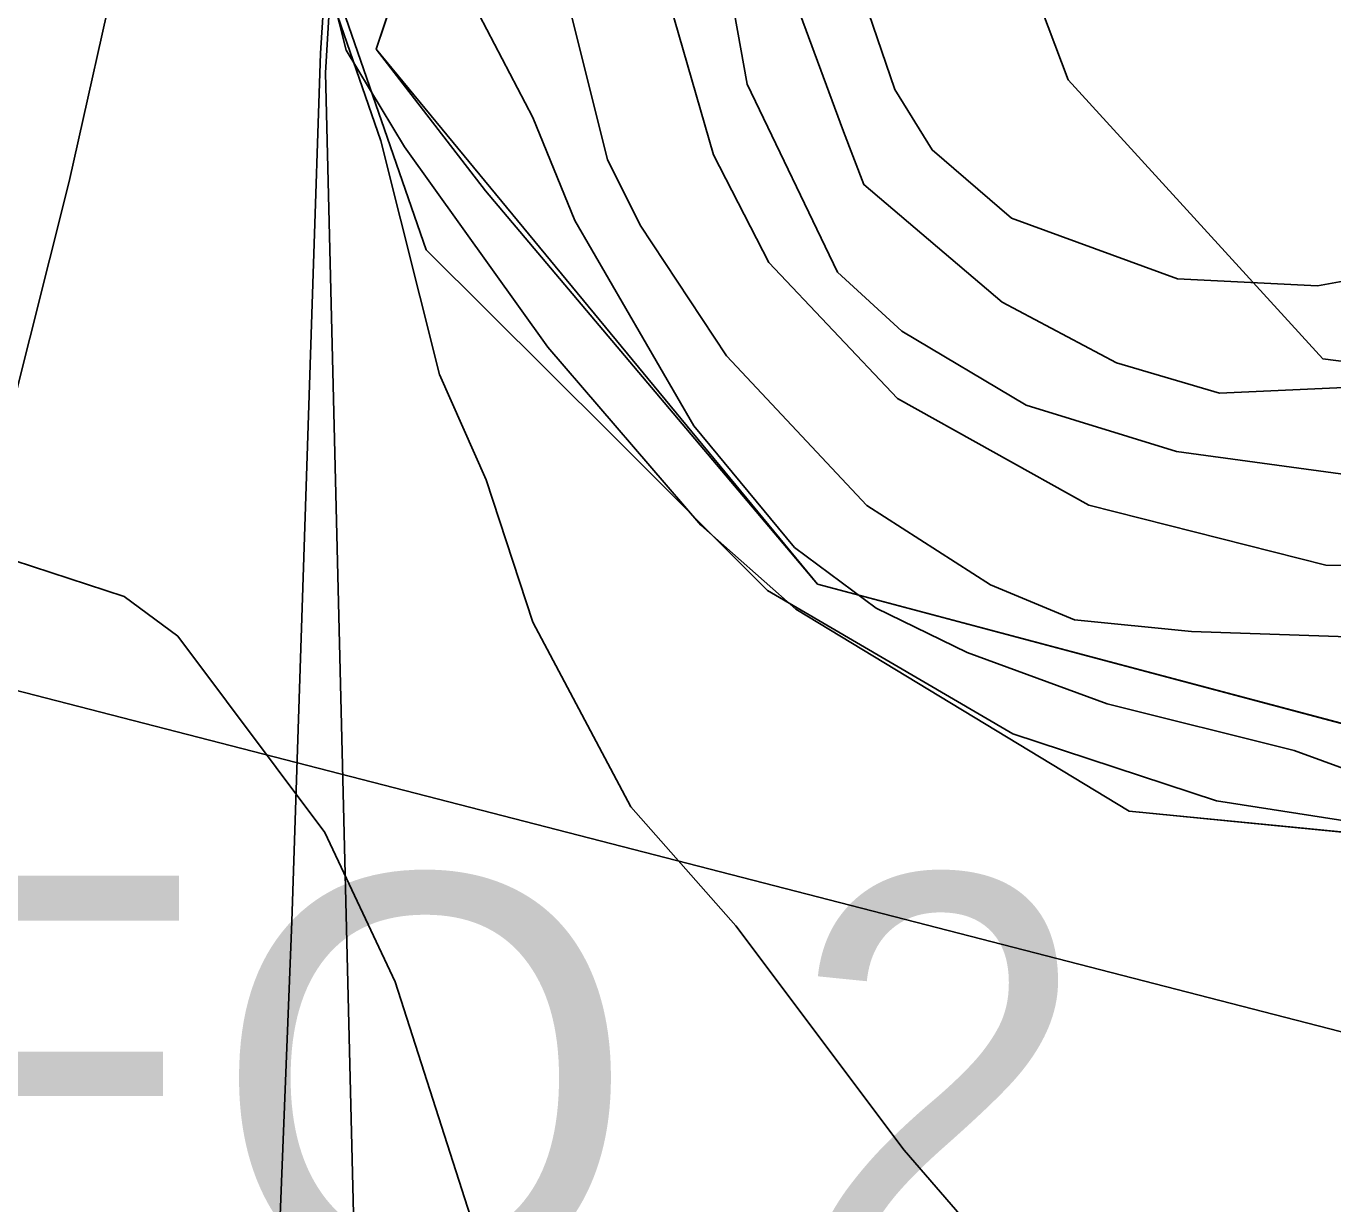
# Model space of a CAD drawing. Extents: x -662620 to -656370, y -1067090 to -1062990.
# Drawn here: x -660533.4 to -660453.2, y -1066222.1 to -1066149.9 of the extents above; entities that cross this region are included whole.
import ezdxf

# ---------------------------------------------------------------- set-up
doc = ezdxf.new("R2010")
doc.units = 0
for name, color, linetype in [('Agrotechnicka_opatreni_hrazkovani_a_dulkovani__mulcovani', 7, 'Continuous'), ('CHRANENE_LOZISKOVE_UZEMI', 7, 'Continuous'), ('HRANICE_KATASTRÁLNÍHO_ÚZEMÍ', 7, 'Continuous'), ('OBVOD_PÚ', 7, 'Continuous'), ('ORNÁ_PŮDA_-_STÁVAJÍCÍ', 7, 'Continuous'), ('OSTATNÍ_PLOCHA_-_STÁVAJÍCÍ', 7, 'Continuous'), ('PLYNOVOD_-_STL', 7, 'Continuous'), ('SDELOVACÍ_VEDENÍ_-_PODZEMNÍ', 7, 'Continuous'), ('VRSTEVNICE_ZDŮRAZNĚNÁ', 7, 'Continuous'), ('VRSTEVNICE_ZÁKLADNÍ', 7, 'Continuous')]:
    doc.layers.add(name, color=color, linetype=linetype)

msp = doc.modelspace()

# ---------------------------------------------------------------- linework, layer by layer
at = {"layer": 'Agrotechnicka_opatreni_hrazkovani_a_dulkovani__mulcovani'}
msp.add_lwpolyline([(-660331.874, -1066210.915), (-660365.1, -1066205.8), (-660412.773, -1066201.982), (-660434.7, -1066201.4), (-660460.3, -1066197.4), (-660472.8, -1066193.3), (-660487.854, -1066184.508), (-660497.464, -1066174.868), (-660508.8, -1066163.6), (-660514.282, -1066147.755), (-660514.6, -1066141), (-660512.7, -1066120.6), (-660513, -1066105.5), (-660513, -1066083.9), (-660516.684, -1066066.414), (-660523.892, -1066060.992), (-660538.17, -1066059.737), (-660550.415, -1066061.811), (-660545.38, -1066106.742), (-660576.605, -1066331.932)], dxfattribs=at)
at = {"layer": 'CHRANENE_LOZISKOVE_UZEMI'}
for points in [[(-660327.62, -1066210.77), (-660366.47, -1066201.31), (-660445.63, -1066194.52), (-660484.78, -1066184.12), (-660511.87, -1066151.29), (-660507.38, -1066137.82), (-660508.74, -1066089.25), (-660515.152, -1066044.147), (-660529.21, -1066039.87), (-660528.43, -1066055.15), (-660587.84, -1066065.75), (-660589.82, -1066059.75), (-660608.75, -1066071.11), (-660621.4, -1066077.26), (-660620.93, -1066081.92), (-660647.24, -1066097.55), (-660659.26, -1066117.98), (-660661.5, -1066144.59), (-660674.571, -1066154.353)], [(-660580.85, -1066064.48), (-660528.43, -1066055.15), (-660529.21, -1066039.87), (-660515.29, -1066044.38), (-660508.74, -1066089.25), (-660507.38, -1066137.82), (-660511.87, -1066151.29), (-660505.16, -1066159.99), (-660484.78, -1066184.12), (-660445.63, -1066194.52)], [(-660428.99, -1066201.62), (-660465.66, -1066198.05), (-660486.11, -1066185.65), (-660491.94, -1066180.49), (-660501.33, -1066169.57), (-660510.13, -1066157.29), (-660513.71, -1066151.36), (-660515.35, -1066144.87), (-660510.48, -1066121.21), (-660509.93, -1066107.01), (-660510.96, -1066090.41), (-660513.4, -1066078.04), (-660516.87, -1066069.07), (-660521.57, -1066064.66), (-660526.47, -1066063.62), (-660545.13, -1066063.95)], [(-660428.99, -1066201.62), (-660465.66, -1066198.05), (-660486.11, -1066185.65), (-660491.94, -1066180.49), (-660501.33, -1066169.57), (-660510.13, -1066157.29), (-660513.71, -1066151.36), (-660515.35, -1066144.87), (-660510.48, -1066121.21), (-660509.93, -1066107.01), (-660510.96, -1066090.41), (-660513.4, -1066078.04), (-660516.87, -1066069.07), (-660521.57, -1066064.66), (-660526.47, -1066063.62), (-660545.13, -1066063.95)], [(-660666.2, -1066156.565), (-660244.642, -1066265.167)]]:
    msp.add_lwpolyline(points, dxfattribs=at)
at = {"layer": 'HRANICE_KATASTRÁLNÍHO_ÚZEMÍ'}
msp.add_lwpolyline([(-660484.91, -1065926.09), (-660486.29, -1065945.71), (-660488.19, -1065955.05), (-660492.72, -1065980.63), (-660493.74, -1065985.56), (-660495.03, -1065985.56), (-660495.06, -1065991.96), (-660495.08, -1065995.7), (-660492.36, -1065995.7), (-660488.36, -1066008.75), (-660483.31, -1066025.57), (-660482.17, -1066036.43), (-660481.12, -1066047.48), (-660463.16, -1066051.77), (-660460.02, -1066052.96), (-660455.21, -1066071.82), (-660455.83, -1066078.68), (-660458.21, -1066091.64), (-660458.31, -1066094.16), (-660479.88, -1066125.41), (-660469.4, -1066153.18), (-660453.78, -1066170.28), (-660447.21, -1066171.13)], dxfattribs=at)
at = {"layer": 'OBVOD_PÚ'}
for points in [[(-660511.87, -1066151.29), (-660507.38, -1066137.82)], [(-660505.16, -1066159.99), (-660511.87, -1066151.29)], [(-660505.16, -1066159.99), (-660484.78, -1066184.12)], [(-660484.78, -1066184.12), (-660445.63, -1066194.52)]]:
    msp.add_lwpolyline(points, dxfattribs=at)
at = {"layer": 'ORNÁ_PŮDA_-_STÁVAJÍCÍ'}
for p, q in [((-660515.35, -1066144.87), (-660513.71, -1066151.36)), ((-660513.71, -1066151.36), (-660510.13, -1066157.29)), ((-660510.13, -1066157.29), (-660501.33, -1066169.57)), ((-660501.33, -1066169.57), (-660491.94, -1066180.49)), ((-660491.94, -1066180.49), (-660486.11, -1066185.65)), ((-660486.11, -1066185.65), (-660465.66, -1066198.05)), ((-660465.66, -1066198.05), (-660428.99, -1066201.62))]:
    msp.add_line(p, q, dxfattribs=at)
msp.add_lwpolyline([(-660545.13, -1066063.95), (-660526.47, -1066063.62), (-660521.57, -1066064.66), (-660516.87, -1066069.07), (-660513.4, -1066078.04), (-660510.96, -1066090.41), (-660509.93, -1066107.01), (-660510.48, -1066121.21), (-660515.35, -1066144.87), (-660513.71, -1066151.36), (-660510.13, -1066157.29), (-660501.33, -1066169.57), (-660491.94, -1066180.49), (-660486.11, -1066185.65), (-660465.66, -1066198.05), (-660428.99, -1066201.62)], dxfattribs=at)
at = {"layer": 'OSTATNÍ_PLOCHA_-_STÁVAJÍCÍ'}
for p, q in [((-660507.38, -1066137.82), (-660511.87, -1066151.29)), ((-660507.38, -1066137.82), (-660511.87, -1066151.29)), ((-660513.71, -1066151.36), (-660515.35, -1066144.87)), ((-660513.71, -1066151.36), (-660515.35, -1066144.87)), ((-660510.13, -1066157.29), (-660513.71, -1066151.36)), ((-660510.13, -1066157.29), (-660513.71, -1066151.36)), ((-660511.87, -1066151.29), (-660505.16, -1066159.99)), ((-660511.87, -1066151.29), (-660505.16, -1066159.99)), ((-660501.33, -1066169.57), (-660510.13, -1066157.29)), ((-660501.33, -1066169.57), (-660510.13, -1066157.29)), ((-660505.16, -1066159.99), (-660484.78, -1066184.12)), ((-660505.16, -1066159.99), (-660484.78, -1066184.12)), ((-660491.94, -1066180.49), (-660501.33, -1066169.57)), ((-660491.94, -1066180.49), (-660501.33, -1066169.57)), ((-660486.11, -1066185.65), (-660491.94, -1066180.49)), ((-660486.11, -1066185.65), (-660491.94, -1066180.49)), ((-660484.78, -1066184.12), (-660445.63, -1066194.52)), ((-660484.78, -1066184.12), (-660445.63, -1066194.52)), ((-660465.66, -1066198.05), (-660486.11, -1066185.65)), ((-660465.66, -1066198.05), (-660486.11, -1066185.65)), ((-660428.99, -1066201.62), (-660465.66, -1066198.05)), ((-660428.99, -1066201.62), (-660465.66, -1066198.05))]:
    msp.add_line(p, q, dxfattribs=at)
for points in [[(-660678.44, -1066157.46), (-660661.5, -1066144.59), (-660659.26, -1066117.98), (-660651.89, -1066105.47), (-660647.24, -1066097.55), (-660620.93, -1066081.92), (-660621.4, -1066077.26), (-660608.75, -1066071.11), (-660589.82, -1066059.75), (-660587.84, -1066065.75), (-660580.85, -1066064.48), (-660528.43, -1066055.15), (-660529.21, -1066039.87), (-660515.29, -1066044.38), (-660508.74, -1066089.25), (-660507.38, -1066137.82), (-660511.87, -1066151.29), (-660505.16, -1066159.99), (-660484.78, -1066184.12), (-660445.63, -1066194.52), (-660366.47, -1066201.31), (-660327.62, -1066210.77)], [(-660678.44, -1066157.46), (-660661.5, -1066144.59), (-660659.26, -1066117.98), (-660651.89, -1066105.47), (-660647.24, -1066097.55), (-660620.93, -1066081.92), (-660621.4, -1066077.26), (-660608.75, -1066071.11), (-660589.82, -1066059.75), (-660587.84, -1066065.75), (-660580.85, -1066064.48), (-660528.43, -1066055.15), (-660529.21, -1066039.87), (-660515.29, -1066044.38), (-660508.74, -1066089.25), (-660507.38, -1066137.82), (-660511.87, -1066151.29), (-660505.16, -1066159.99), (-660484.78, -1066184.12), (-660445.63, -1066194.52), (-660366.47, -1066201.31), (-660327.62, -1066210.77)], [(-660428.99, -1066201.62), (-660465.66, -1066198.05), (-660486.11, -1066185.65), (-660491.94, -1066180.49), (-660501.33, -1066169.57), (-660510.13, -1066157.29), (-660513.71, -1066151.36), (-660515.35, -1066144.87), (-660510.48, -1066121.21), (-660509.93, -1066107.01), (-660510.96, -1066090.41), (-660513.4, -1066078.04), (-660516.87, -1066069.07), (-660521.57, -1066064.66), (-660526.47, -1066063.62), (-660545.13, -1066063.95)], [(-660428.99, -1066201.62), (-660465.66, -1066198.05), (-660486.11, -1066185.65), (-660491.94, -1066180.49), (-660501.33, -1066169.57), (-660510.13, -1066157.29), (-660513.71, -1066151.36), (-660515.35, -1066144.87), (-660510.48, -1066121.21), (-660509.93, -1066107.01), (-660510.96, -1066090.41), (-660513.4, -1066078.04), (-660516.87, -1066069.07), (-660521.57, -1066064.66), (-660526.47, -1066063.62), (-660545.13, -1066063.95)]]:
    msp.add_lwpolyline(points, dxfattribs=at)
at = {"layer": 'PLYNOVOD_-_STL'}
msp.add_lwpolyline([(-660518.24, -1066234.7), (-660517.04, -1066204.81), (-660515.75, -1066165.68), (-660515.28, -1066151.53), (-660514.73, -1066142.98)], dxfattribs=at)
at = {"layer": 'SDELOVACÍ_VEDENÍ_-_PODZEMNÍ'}
for points in [[(-660631.66, -1066351.01), (-660623.7, -1066333.6), (-660618.16, -1066322.84), (-660614.95, -1066317.64), (-660597.38, -1066294.35), (-660590.12, -1066285.08), (-660582.96, -1066275.88), (-660565.94, -1066253.52), (-660555.32, -1066238.75), (-660549.88, -1066230.2), (-660546.24, -1066220.14), (-660539.21, -1066193.13), (-660530.72, -1066159.41), (-660524.36, -1066131.09), (-660520.97, -1066106.51), (-660519.25, -1066087.03), (-660517.85, -1066080.63), (-660511.31, -1066076.85), (-660509.14, -1066076.09), (-660488.49, -1066066.29), (-660486.1, -1066063.94), (-660480.54, -1066057.02), (-660476.99, -1066054.04)], [(-660631.66, -1066351.01), (-660623.7, -1066333.6), (-660618.16, -1066322.84), (-660614.95, -1066317.64), (-660597.38, -1066294.35), (-660590.12, -1066285.08), (-660582.96, -1066275.88), (-660565.94, -1066253.52), (-660555.32, -1066238.75), (-660549.88, -1066230.2), (-660546.24, -1066220.14), (-660539.21, -1066193.13), (-660530.72, -1066159.41), (-660524.36, -1066131.09), (-660520.97, -1066106.51), (-660519.25, -1066087.03), (-660517.85, -1066080.63), (-660511.31, -1066076.85), (-660509.14, -1066076.09), (-660488.49, -1066066.29), (-660486.1, -1066063.94), (-660480.54, -1066057.02), (-660476.99, -1066054.04)], [(-660631.66, -1066351.01), (-660623.7, -1066333.6), (-660618.16, -1066322.84), (-660614.95, -1066317.64), (-660597.38, -1066294.35), (-660590.12, -1066285.08), (-660582.96, -1066275.88), (-660565.94, -1066253.52), (-660555.32, -1066238.75), (-660549.88, -1066230.2), (-660546.24, -1066220.14), (-660539.21, -1066193.13), (-660530.72, -1066159.41), (-660524.36, -1066131.09), (-660520.97, -1066106.51), (-660519.25, -1066087.03), (-660517.85, -1066080.63), (-660511.31, -1066076.85), (-660509.14, -1066076.09), (-660488.49, -1066066.29), (-660486.1, -1066063.94), (-660480.54, -1066057.02), (-660476.99, -1066054.04)], [(-660631.66, -1066351.01), (-660623.7, -1066333.6), (-660618.16, -1066322.84), (-660614.95, -1066317.64), (-660597.38, -1066294.35), (-660590.12, -1066285.08), (-660582.96, -1066275.88), (-660565.94, -1066253.52), (-660555.32, -1066238.75), (-660549.88, -1066230.2), (-660546.24, -1066220.14), (-660539.21, -1066193.13), (-660530.72, -1066159.41), (-660524.36, -1066131.09), (-660520.97, -1066106.51), (-660519.25, -1066087.03), (-660517.85, -1066080.63), (-660511.31, -1066076.85), (-660509.14, -1066076.09), (-660488.49, -1066066.29), (-660486.1, -1066063.94), (-660480.54, -1066057.02), (-660476.99, -1066054.04)], [(-660631.66, -1066351.01), (-660623.7, -1066333.6), (-660618.16, -1066322.84), (-660614.95, -1066317.64), (-660597.38, -1066294.35), (-660590.12, -1066285.08), (-660582.96, -1066275.88), (-660565.94, -1066253.52), (-660555.32, -1066238.75), (-660549.88, -1066230.2), (-660546.24, -1066220.14), (-660539.21, -1066193.13), (-660530.72, -1066159.41), (-660524.36, -1066131.09), (-660520.97, -1066106.51), (-660519.25, -1066087.03), (-660517.85, -1066080.63), (-660511.31, -1066076.85), (-660509.14, -1066076.09), (-660488.49, -1066066.29), (-660486.1, -1066063.94), (-660480.54, -1066057.02), (-660476.99, -1066054.04)], [(-660631.66, -1066351.01), (-660623.7, -1066333.6), (-660618.16, -1066322.84), (-660614.95, -1066317.64), (-660597.38, -1066294.35), (-660590.12, -1066285.08), (-660582.96, -1066275.88), (-660565.94, -1066253.52), (-660555.32, -1066238.75), (-660549.88, -1066230.2), (-660546.24, -1066220.14), (-660539.21, -1066193.13), (-660530.72, -1066159.41), (-660524.36, -1066131.09), (-660520.97, -1066106.51), (-660519.25, -1066087.03), (-660517.85, -1066080.63), (-660511.31, -1066076.85), (-660509.14, -1066076.09), (-660488.49, -1066066.29), (-660486.1, -1066063.94), (-660480.54, -1066057.02), (-660476.99, -1066054.04)], [(-660631.66, -1066351.01), (-660623.7, -1066333.6), (-660618.16, -1066322.84), (-660614.95, -1066317.64), (-660597.38, -1066294.35), (-660590.12, -1066285.08), (-660582.96, -1066275.88), (-660565.94, -1066253.52), (-660555.32, -1066238.75), (-660549.88, -1066230.2), (-660546.24, -1066220.14), (-660539.21, -1066193.13), (-660530.72, -1066159.41), (-660524.36, -1066131.09), (-660520.97, -1066106.51), (-660519.25, -1066087.03), (-660517.85, -1066080.63), (-660511.31, -1066076.85), (-660509.14, -1066076.09), (-660488.49, -1066066.29), (-660486.1, -1066063.94), (-660480.54, -1066057.02), (-660476.99, -1066054.04)], [(-660631.66, -1066351.01), (-660623.7, -1066333.6), (-660618.16, -1066322.84), (-660614.95, -1066317.64), (-660597.38, -1066294.35), (-660590.12, -1066285.08), (-660582.96, -1066275.88), (-660565.94, -1066253.52), (-660555.32, -1066238.75), (-660549.88, -1066230.2), (-660546.24, -1066220.14), (-660539.21, -1066193.13), (-660530.72, -1066159.41), (-660524.36, -1066131.09), (-660520.97, -1066106.51), (-660519.25, -1066087.03), (-660517.85, -1066080.63), (-660511.31, -1066076.85), (-660509.14, -1066076.09), (-660488.49, -1066066.29), (-660486.1, -1066063.94), (-660480.54, -1066057.02), (-660476.99, -1066054.04)], [(-660511.42, -1066068.59), (-660511.81, -1066099.07), (-660514.98, -1066152.75), (-660512.53, -1066252.75), (-660512.37, -1066358.51)], [(-660511.42, -1066068.59), (-660511.81, -1066099.07), (-660514.98, -1066152.75), (-660512.53, -1066252.75), (-660512.37, -1066358.51)]]:
    msp.add_lwpolyline(points, dxfattribs=at)
at = {"layer": 'VRSTEVNICE_ZDŮRAZNĚNÁ'}
msp.add_lwpolyline([(-660536.4, -1066038.523), (-660523.472, -1066044.562), (-660514.156, -1066056.888), (-660512.866, -1066059.324), (-660508.137, -1066075.805), (-660505.765, -1066089.392), (-660502.731, -1066108.435), (-660499.915, -1066127.534), (-660491.176, -1066157.768), (-660487.777, -1066164.371), (-660479.879, -1066172.723), (-660468.129, -1066179.262), (-660453.595, -1066182.952), (-660422.067, -1066183.469)], dxfattribs=at)
at = {"layer": 'VRSTEVNICE_ZÁKLADNÍ'}
for points in [[(-660526.625, -1066033.67), (-660523.472, -1066035.533), (-660514.013, -1066045.279), (-660507.42, -1066056.314), (-660504.124, -1066066.633), (-660501.544, -1066076.952), (-660500.111, -1066100.026), (-660498.201, -1066113.04), (-660490.692, -1066144.571), (-660489.106, -1066153.441), (-660483.57, -1066164.965), (-660479.621, -1066168.591), (-660471.982, -1066173.123), (-660462.757, -1066175.972), (-660446.087, -1066178.237)], [(-660526.625, -1066033.67), (-660523.472, -1066035.533), (-660514.013, -1066045.279), (-660507.42, -1066056.314), (-660504.124, -1066066.633), (-660501.544, -1066076.952), (-660500.111, -1066100.026), (-660498.201, -1066113.04), (-660490.692, -1066144.571), (-660489.106, -1066153.441), (-660483.57, -1066164.965), (-660479.621, -1066168.591), (-660471.982, -1066173.123), (-660462.757, -1066175.972), (-660446.087, -1066178.237)], [(-660504.267, -1066034.1), (-660500.827, -1066040.836), (-660497.388, -1066049.722), (-660490.795, -1066084.404), (-660490.365, -1066090.71), (-660488.216, -1066103.322), (-660486.209, -1066125.393), (-660484.489, -1066138.005), (-660482.196, -1066147.464), (-660480.047, -1066153.77), (-660477.755, -1066157.469), (-660472.881, -1066161.652), (-660462.706, -1066165.378), (-660454.107, -1066165.808), (-660447.801, -1066164.662)], [(-660504.267, -1066034.1), (-660500.827, -1066040.836), (-660497.388, -1066049.722), (-660490.795, -1066084.404), (-660490.365, -1066090.71), (-660488.216, -1066103.322), (-660486.209, -1066125.393), (-660484.489, -1066138.005), (-660482.196, -1066147.464), (-660480.047, -1066153.77), (-660477.755, -1066157.469), (-660472.881, -1066161.652), (-660462.706, -1066165.378), (-660454.107, -1066165.808), (-660447.801, -1066164.662)], [(-660512.007, -1066034.816), (-660505.987, -1066044.849), (-660504.554, -1066048.002), (-660500.684, -1066060.614), (-660498.534, -1066070.073), (-660496.098, -1066095.296), (-660495.811, -1066104.755), (-660494.304, -1066120.195), (-660489.649, -1066136.715), (-660487.642, -1066144.311), (-660483.2, -1066156.349), (-660481.943, -1066159.6), (-660473.454, -1066166.811), (-660466.432, -1066170.537), (-660460.126, -1066172.4), (-660450.667, -1066171.971)], [(-660512.007, -1066034.816), (-660505.987, -1066044.849), (-660504.554, -1066048.002), (-660500.684, -1066060.614), (-660498.534, -1066070.073), (-660496.098, -1066095.296), (-660495.811, -1066104.755), (-660494.304, -1066120.195), (-660489.649, -1066136.715), (-660487.642, -1066144.311), (-660483.2, -1066156.349), (-660481.943, -1066159.6), (-660473.454, -1066166.811), (-660466.432, -1066170.537), (-660460.126, -1066172.4), (-660450.667, -1066171.971)], [(-660533.504, -1066052.444), (-660529.348, -1066057.747), (-660525.478, -1066063.767), (-660523.185, -1066069.786), (-660517.452, -1066081.825), (-660512.15, -1066097.876), (-660504.124, -1066135.998), (-660500.684, -1066146.031), (-660497.675, -1066158.069), (-660495.668, -1066162.082), (-660490.365, -1066170.108), (-660481.766, -1066179.28), (-660474.171, -1066184.153), (-660469.012, -1066186.302), (-660461.846, -1066187.019), (-660446.822, -1066187.523)], [(-660533.504, -1066052.444), (-660529.348, -1066057.747), (-660525.478, -1066063.767), (-660523.185, -1066069.786), (-660517.452, -1066081.825), (-660512.15, -1066097.876), (-660504.124, -1066135.998), (-660500.684, -1066146.031), (-660497.675, -1066158.069), (-660495.668, -1066162.082), (-660490.365, -1066170.108), (-660481.766, -1066179.28), (-660474.171, -1066184.153), (-660469.012, -1066186.302), (-660461.846, -1066187.019), (-660446.822, -1066187.523)], [(-660502.261, -1066155.489), (-660505.557, -1066149.183), (-660515.446, -1066123.96), (-660522.182, -1066111.635), (-660534.507, -1066097.303)], [(-660502.261, -1066155.489), (-660505.557, -1066149.183), (-660515.446, -1066123.96), (-660522.182, -1066111.635), (-660534.507, -1066097.303)], [(-660537.517, -1066125.679), (-660533.217, -1066127.399), (-660526.052, -1066132.272), (-660519.889, -1066138.578), (-660515.732, -1066144.884), (-660511.576, -1066156.922), (-660507.994, -1066171.254), (-660505.127, -1066177.703), (-660502.261, -1066186.446), (-660496.242, -1066197.768), (-660489.792, -1066205.077), (-660479.474, -1066218.835), (-660465.572, -1066234.887)], [(-660537.517, -1066125.679), (-660533.217, -1066127.399), (-660526.052, -1066132.272), (-660519.889, -1066138.578), (-660515.732, -1066144.884), (-660511.576, -1066156.922), (-660507.994, -1066171.254), (-660505.127, -1066177.703), (-660502.261, -1066186.446), (-660496.242, -1066197.768), (-660489.792, -1066205.077), (-660479.474, -1066218.835), (-660465.572, -1066234.887)], [(-660338.88, -1066306.832), (-660343.322, -1066301.099), (-660352.781, -1066292.5), (-660372.846, -1066278.025), (-660379.582, -1066272.149), (-660387.894, -1066263.693), (-660395.633, -1066253.518), (-660399.789, -1066247.212), (-660414.981, -1066228.294), (-660429.312, -1066212.529), (-660438.771, -1066203.071), (-660442.354, -1066200.347), (-660448.804, -1066196.765), (-660455.54, -1066194.328), (-660467.005, -1066191.461), (-660475.604, -1066188.309), (-660481.193, -1066185.586), (-660486.21, -1066181.859), (-660492.372, -1066174.407), (-660499.681, -1066161.795), (-660502.261, -1066155.489)], [(-660338.88, -1066306.832), (-660343.322, -1066301.099), (-660352.781, -1066292.5), (-660372.846, -1066278.025), (-660379.582, -1066272.149), (-660387.894, -1066263.693), (-660395.633, -1066253.518), (-660399.789, -1066247.212), (-660414.981, -1066228.294), (-660429.312, -1066212.529), (-660438.771, -1066203.071), (-660442.354, -1066200.347), (-660448.804, -1066196.765), (-660455.54, -1066194.328), (-660467.005, -1066191.461), (-660475.604, -1066188.309), (-660481.193, -1066185.586), (-660486.21, -1066181.859), (-660492.372, -1066174.407), (-660499.681, -1066161.795), (-660502.261, -1066155.489)], [(-660677.107, -1066214.822), (-660651.31, -1066200.777), (-660625.227, -1066184.582), (-660613.761, -1066178.133), (-660608.602, -1066176.27), (-660606.022, -1066175.84), (-660599.143, -1066176.127), (-660593.984, -1066177.703), (-660592.264, -1066178.85), (-660586.531, -1066185.586), (-660583.091, -1066187.879), (-660579.365, -1066188.739), (-660575.352, -1066189.025), (-660566.467, -1066188.309), (-660557.295, -1066185.872), (-660546.116, -1066181.716), (-660543.823, -1066181.43), (-660535.224, -1066182.289), (-660527.341, -1066184.869), (-660524.045, -1066187.305), (-660515.016, -1066199.344), (-660510.716, -1066208.517), (-660505.557, -1066224.568)], [(-660677.107, -1066214.822), (-660651.31, -1066200.777), (-660625.227, -1066184.582), (-660613.761, -1066178.133), (-660608.602, -1066176.27), (-660606.022, -1066175.84), (-660599.143, -1066176.127), (-660593.984, -1066177.703), (-660592.264, -1066178.85), (-660586.531, -1066185.586), (-660583.091, -1066187.879), (-660579.365, -1066188.739), (-660575.352, -1066189.025), (-660566.467, -1066188.309), (-660557.295, -1066185.872), (-660546.116, -1066181.716), (-660543.823, -1066181.43), (-660535.224, -1066182.289), (-660527.341, -1066184.869), (-660524.045, -1066187.305), (-660515.016, -1066199.344), (-660510.716, -1066208.517), (-660505.557, -1066224.568)]]:
    msp.add_lwpolyline(points, dxfattribs=at)

# ---------------------------------------------------------------- texts
at = {"layer": 'Agrotechnicka_opatreni_hrazkovani_a_dulkovani__mulcovani'}
msp.add_text('PEO 2, mulčování', height=25, dxfattribs=at).set_placement((-660566.467, -1066226.999))

doc.saveas('drawing.dxf')
